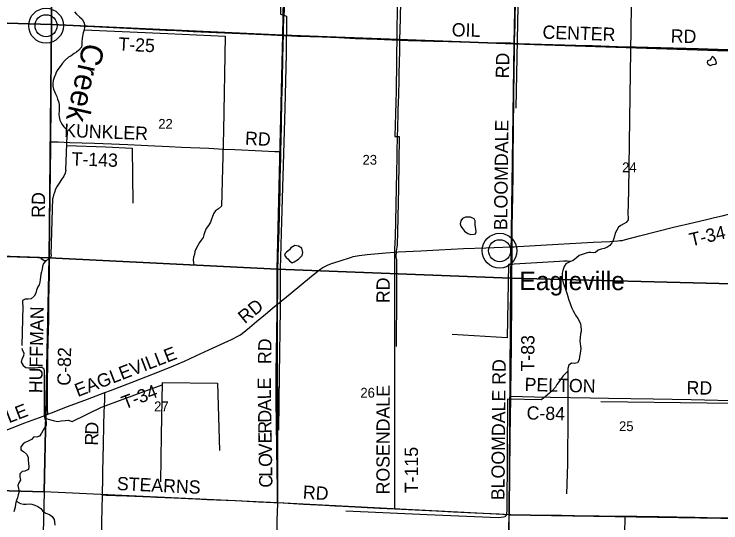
# Model space of a CAD drawing. Extents: x 1443599 to 1910620, y 1028088 to 1361369.
# Drawn here: x 1666970 to 1682963, y 1160251 to 1171750 of the extents above; entities that cross this region are included whole.
import ezdxf

# ---------------------------------------------------------------- set-up
doc = ezdxf.new("R2010")
doc.units = 0
for name, color, linetype in [('GM_X_County_Road', 7, 'Continuous'), ('GM_X_County_Road_Text', 7, 'Continuous'), ('GM_X_Minor_Lake', 7, 'Continuous'), ('GM_X_Minor_River', 7, 'Continuous'), ('GM_X_Minor_River_Text', 7, 'Continuous'), ('GM_X_Section', 7, 'Continuous'), ('GM_X_Section_Text', 7, 'Continuous'), ('GM_X_Township_Road', 7, 'Continuous'), ('GM_X_Township_Road_Text', 7, 'Continuous'), ('GM_X_Unincorporated', 7, 'Continuous'), ('GM_X_Unincorporated_Location', 7, 'Continuous'), ('GM_X_Unincorporated_Text', 7, 'Continuous')]:
    doc.layers.add(name, color=color, linetype=linetype)

msp = doc.modelspace()

# ---------------------------------------------------------------- linework, layer by layer
at = {"layer": 'GM_X_County_Road'}
for points in [[(1667822, 1171516), (1667824, 1171724), (1667827, 1172118), (1667832, 1172561), (1667836, 1172758), (1667840, 1172955), (1667841, 1173020), (1667841, 1173184), (1667843, 1173332), (1667847, 1173644), (1667854, 1173906), (1667857, 1174103), (1667860, 1174317), (1667860, 1174432), (1667862, 1174596), (1667867, 1174924), (1667871, 1175219), (1667873, 1175467)], [(1667802, 1168865), (1667802, 1169017), (1667805, 1169558), (1667807, 1169886), (1667809, 1170100), (1667811, 1170346), (1667814, 1170510), (1667819, 1170805), (1667819, 1171019), (1667821, 1171265), (1667821, 1171495), (1667822, 1171516)], [(1667733, 1162706), (1667730, 1162754), (1667728, 1162787), (1667726, 1162842), (1667725, 1162945), (1667726, 1163159), (1667727, 1163503), (1667731, 1163766), (1667735, 1163995), (1667743, 1164373), (1667752, 1164832), (1667755, 1164996), (1667759, 1165324), (1667762, 1165521), (1667768, 1165915), (1667770, 1166161), (1667772, 1166342), (1667773, 1166604), (1667774, 1166900), (1667776, 1167080), (1667783, 1167507), (1667786, 1167769), (1667790, 1168065), (1667792, 1168229), (1667794, 1168344), (1667797, 1168590), (1667801, 1168803), (1667802, 1168865)], [(1678175, 1160440), (1678180, 1160828), (1678188, 1161336), (1678199, 1162188), (1678206, 1162663), (1678209, 1163040), (1678210, 1163117)], [(1678210, 1163117), (1678747, 1163103), (1679108, 1163091), (1680009, 1163079), (1680419, 1163071), (1681435, 1163051), (1682288, 1163036), (1683490, 1163011)], [(1665028, 1161771), (1665104, 1161789), (1665552, 1161908), (1665674, 1161941), (1665779, 1161970), (1665878, 1162004), (1666024, 1162053), (1666629, 1162286), (1667210, 1162510), (1667624, 1162666), (1667733, 1162706)], [(1678151, 1159108), (1678152, 1159223), (1678156, 1159419), (1678163, 1159812), (1678170, 1160140), (1678173, 1160337), (1678175, 1160440)]]:
    msp.add_lwpolyline(points, dxfattribs=at)
at = {"layer": 'GM_X_Minor_Lake'}
for p, q in [((1682655, 1170656), (1682668, 1170630)), ((1677079, 1166956), (1677114, 1166904)), ((1673200, 1166421), (1673163, 1166391))]:
    msp.add_line(p, q, dxfattribs=at)
for points in [[(1682668, 1170630), (1682698, 1170601), (1682722, 1170590), (1682778, 1170611), (1682832, 1170618), (1682867, 1170641), (1682852, 1170709), (1682808, 1170766), (1682766, 1170793), (1682747, 1170746), (1682716, 1170712), (1682664, 1170692), (1682655, 1170656)], [(1677114, 1166904), (1677165, 1166848), (1677238, 1166790), (1677307, 1166771), (1677381, 1166775), (1677410, 1166784), (1677427, 1166830), (1677420, 1166892), (1677406, 1166989), (1677404, 1167075), (1677377, 1167124), (1677298, 1167162), (1677186, 1167158), (1677113, 1167128), (1677080, 1167081), (1677067, 1167013), (1677079, 1166956)], [(1673163, 1166391), (1673135, 1166373), (1673107, 1166339), (1673086, 1166300), (1673124, 1166251), (1673166, 1166222), (1673203, 1166177), (1673264, 1166131), (1673310, 1166152), (1673406, 1166208), (1673492, 1166294), (1673507, 1166366), (1673477, 1166457), (1673408, 1166508), (1673319, 1166518), (1673231, 1166464), (1673200, 1166421)]]:
    msp.add_lwpolyline(points, dxfattribs=at)
at = {"layer": 'GM_X_Minor_River'}
for points in [[(1683506, 1181922), (1683576, 1181602), (1683614, 1181365), (1683590, 1180632), (1683563, 1178664), (1683702, 1178541), (1683687, 1176701), (1683662, 1174382), (1683655, 1173511), (1683516, 1173367), (1683513, 1171543), (1683508, 1170733), (1683629, 1170633), (1683610, 1169074), (1683591, 1167507), (1683576, 1166954), (1683448, 1166955), (1683434, 1165063), (1683426, 1163597), (1683534, 1163591), (1683515, 1162948), (1682657, 1162955), (1680246, 1162983)], [(1681048, 1179940), (1681028, 1178307), (1680982, 1174742), (1680933, 1171913), (1680903, 1169905), (1680871, 1167766), (1680857, 1167217)], [(1678513, 1178957), (1678460, 1176774), (1678406, 1173831), (1678361, 1171543), (1678321, 1169628)], [(1673086, 1177539), (1673078, 1176300), (1673068, 1175158), (1673042, 1173930), (1673009, 1172740), (1673001, 1171752), (1673135, 1171704), (1673124, 1170852), (1673097, 1169616), (1673049, 1168090), (1673022, 1167067), (1672992, 1165986), (1672994, 1165082), (1672968, 1163605), (1672953, 1162345)], [(1674816, 1176452), (1675151, 1176419), (1675692, 1176382), (1675692, 1175881), (1675679, 1174769), (1675651, 1172982), (1675631, 1171347), (1675614, 1170012), (1675584, 1168987), (1675686, 1168985), (1675668, 1167815), (1675645, 1166828), (1675641, 1166525), (1675613, 1166390), (1675611, 1166266), (1675625, 1166199), (1675623, 1165430), (1675616, 1164239)], [(1668334, 1171806), (1668384, 1171746), (1668446, 1171690), (1668506, 1171635), (1668546, 1171566), (1668560, 1171515), (1668560, 1171453), (1668553, 1171397), (1668532, 1171328), (1668518, 1171254), (1668508, 1171202), (1668504, 1171126), (1668502, 1171060), (1668494, 1171002), (1668435, 1170934), (1668380, 1170890), (1668327, 1170858), (1668259, 1170810), (1668202, 1170774), (1668122, 1170712), (1668066, 1170642), (1668011, 1170570), (1667959, 1170499), (1667921, 1170436), (1667903, 1170385), (1667877, 1170316), (1667857, 1170250), (1667848, 1170178), (1667847, 1170124), (1667860, 1170056), (1667883, 1170005), (1667907, 1169948), (1667933, 1169891), (1667955, 1169826), (1667975, 1169773), (1667989, 1169706), (1667992, 1169622), (1667988, 1169562), (1667980, 1169492), (1667988, 1169430), (1668006, 1169357), (1668026, 1169306), (1668058, 1169255), (1668097, 1169202), (1668151, 1169148), (1668172, 1169077), (1668170, 1169011)], [(1668553, 1171397), (1670445, 1171311), (1671748, 1171255), (1671706, 1169116), (1671665, 1167412)], [(1668143, 1168226), (1668170, 1169011)], [(1668162, 1168782), (1669044, 1168751), (1669642, 1168721), (1669653, 1167477)], [(1668143, 1168226), (1668128, 1168154), (1668098, 1168087), (1668045, 1168011), (1667991, 1167932), (1667944, 1167860), (1667906, 1167795), (1667880, 1167722), (1667858, 1167656), (1667848, 1167592)], [(1667810, 1166319), (1667848, 1167592)], [(1671665, 1167412), (1671594, 1167346), (1671530, 1167304), (1671493, 1167253), (1671460, 1167178), (1671434, 1167115), (1671414, 1167049), (1671370, 1166976), (1671313, 1166908), (1671283, 1166833), (1671264, 1166762), (1671245, 1166704), (1671205, 1166643), (1671167, 1166592), (1671130, 1166522), (1671092, 1166451), (1671062, 1166384), (1671048, 1166314), (1671032, 1166256), (1671024, 1166200), (1671030, 1166132), (1671034, 1166080)], [(1680857, 1167217), (1680862, 1167167), (1680863, 1167098), (1680823, 1167042), (1680770, 1167009), (1680703, 1166976), (1680650, 1166933), (1680612, 1166868), (1680575, 1166801), (1680553, 1166730), (1680531, 1166657), (1680498, 1166582), (1680450, 1166517), (1680381, 1166473), (1680320, 1166453), (1680251, 1166438), (1680187, 1166416), (1680125, 1166362), (1680073, 1166357), (1680021, 1166361), (1679965, 1166361), (1679896, 1166339), (1679825, 1166314), (1679758, 1166294), (1679693, 1166242), (1679623, 1166182), (1679558, 1166156), (1679486, 1166169), (1679410, 1166169), (1679310, 1166160)], [(1667687, 1166173), (1667647, 1166176), (1667596, 1166208), (1667571, 1166241), (1667507, 1166241), (1666320, 1166281), (1665084, 1166325)], [(1667810, 1166319), (1667800, 1166249), (1667738, 1166205), (1667687, 1166173), (1667635, 1166112), (1667615, 1166055), (1667601, 1165985), (1667587, 1165928), (1667577, 1165876), (1667567, 1165808), (1667557, 1165752), (1667553, 1165688), (1667539, 1165635), (1667510, 1165583), (1667479, 1165512), (1667459, 1165441), (1667427, 1165376), (1667357, 1165314), (1667286, 1165310), (1667220, 1165311), (1667157, 1165281), (1667161, 1165214), (1667169, 1165148)], [(1679310, 1166160), (1678157, 1166094), (1678130, 1164437), (1676880, 1164505)], [(1679558, 1166156), (1679456, 1166104), (1679418, 1166043), (1679385, 1165958), (1679371, 1165896), (1679373, 1165836), (1679375, 1165784), (1679380, 1165734), (1679398, 1165677), (1679416, 1165616), (1679438, 1165559), (1679466, 1165492), (1679486, 1165423), (1679498, 1165367), (1679523, 1165284), (1679547, 1165229), (1679567, 1165162), (1679593, 1165103), (1679621, 1165044), (1679652, 1164993), (1679672, 1164942), (1679724, 1164868), (1679758, 1164817), (1679784, 1164748), (1679796, 1164689), (1679804, 1164623), (1679802, 1164573), (1679790, 1164521), (1679779, 1164437), (1679775, 1164365), (1679779, 1164307), (1679785, 1164247), (1679791, 1164192), (1679788, 1164138), (1679778, 1164079), (1679763, 1164009), (1679753, 1163937), (1679717, 1163866), (1679646, 1163853), (1679580, 1163863), (1679521, 1163819), (1679504, 1163741), (1679504, 1163677)], [(1667169, 1165148), (1667148, 1164259)], [(1667148, 1164199), (1667162, 1164146), (1667188, 1164093), (1667180, 1164021), (1667142, 1163954), (1667132, 1163885), (1667171, 1163811), (1667236, 1163763), (1667296, 1163757), (1667347, 1163757), (1667436, 1163757), (1667508, 1163762)], [(1667508, 1163762), (1667598, 1163769), (1667620, 1163754), (1667641, 1163729), (1667651, 1163681), (1667650, 1162731)], [(1679504, 1163677), (1679395, 1163572), (1679349, 1163512), (1679303, 1163449), (1679252, 1163381), (1679220, 1163322), (1679156, 1163246), (1679086, 1163184), (1679032, 1163136), (1678960, 1163080), (1678897, 1163032)], [(1679504, 1163677), (1679499, 1162721), (1679491, 1161579), (1679471, 1160910)], [(1667666, 1162600), (1667702, 1162609), (1667740, 1162598), (1667852, 1162562), (1667954, 1162540), (1668037, 1162559), (1668125, 1162568), (1668193, 1162574), (1668239, 1162559), (1668286, 1162539), (1668949, 1162867), (1669845, 1163200), (1670323, 1163370)], [(1670289, 1161179), (1670303, 1162230), (1670324, 1163426), (1671576, 1163406), (1671617, 1161887)], [(1678897, 1163032), (1678135, 1163046), (1678119, 1160555), (1678109, 1160439), (1678075, 1160388), (1678047, 1160377), (1677993, 1160369), (1677925, 1160363), (1676318, 1160434), (1674473, 1160518)], [(1667650, 1162731), (1667648, 1162667)], [(1667648, 1162667), (1667666, 1162600), (1667693, 1162535), (1667693, 1162463), (1667655, 1162396), (1667627, 1162345), (1667591, 1162276), (1667547, 1162211), (1667480, 1162185), (1667414, 1162198), (1667360, 1162137), (1667291, 1162096), (1667222, 1162068), (1667171, 1162034), (1667121, 1161971), (1667124, 1161903), (1667183, 1161865), (1667251, 1161802), (1667287, 1161733), (1667291, 1161665), (1667298, 1161592), (1667300, 1161528), (1667294, 1161460), (1667211, 1161423), (1667154, 1161415), (1667102, 1161356), (1667102, 1161288), (1667112, 1161218), (1667080, 1161157), (1667054, 1161094), (1667069, 1161025), (1667083, 1160958), (1667065, 1160887), (1667045, 1160819), (1667018, 1160744), (1667004, 1160674), (1666992, 1160603), (1666980, 1160551), (1666966, 1160499)], [(1667018, 1160744), (1667112, 1160685), (1667182, 1160676), (1667244, 1160674), (1667314, 1160678), (1667372, 1160674), (1667441, 1160650), (1667508, 1160619), (1667571, 1160579), (1667623, 1160515), (1667690, 1160471), (1667767, 1160438), (1667833, 1160394), (1667873, 1160324), (1667883, 1160272), (1667889, 1160198)]]:
    msp.add_lwpolyline(points, dxfattribs=at)
at = {"layer": 'GM_X_Section'}
for points in [[(1662569, 1176958), (1667855, 1176794), (1667817, 1171516), (1662538, 1171674)], [(1667855, 1176794), (1673146, 1176560), (1673054, 1171273), (1667817, 1171516)], [(1673146, 1176560), (1675770, 1176415), (1678394, 1176372), (1678288, 1171080), (1673054, 1171273)], [(1678394, 1176372), (1683624, 1176213), (1683621, 1175989), (1683578, 1170908), (1678288, 1171080)], [(1667817, 1171516), (1667762, 1166241), (1662448, 1166419), (1662538, 1171674)], [(1673054, 1171273), (1672925, 1165989), (1667762, 1166241), (1667817, 1171516)], [(1678288, 1171080), (1678214, 1165781), (1672925, 1165989), (1673054, 1171273)], [(1683578, 1170908), (1683576, 1170734), (1683514, 1165647), (1678214, 1165781), (1678288, 1171080)], [(1662448, 1166419), (1667762, 1166241), (1667648, 1160955), (1662350, 1161101)], [(1667762, 1166241), (1672925, 1165989), (1672931, 1160707), (1667648, 1160955)], [(1672925, 1165989), (1678214, 1165781), (1678169, 1160435), (1672931, 1160707)], [(1678214, 1165781), (1683514, 1165647), (1683513, 1165551), (1683444, 1160353), (1678169, 1160435)], [(1662350, 1161101), (1667648, 1160955), (1667522, 1155664), (1662229, 1155741)], [(1678169, 1160435), (1683444, 1160353), (1683441, 1160257), (1683367, 1155029), (1678052, 1155229)]]:
    msp.add_lwpolyline(points, close=True, dxfattribs=at)
at = {"layer": 'GM_X_Township_Road'}
for points in [[(1673065, 1171270), (1673067, 1171388), (1673076, 1171684), (1673085, 1171815), (1673091, 1171913), (1673095, 1172061), (1673113, 1172980), (1673126, 1173669), (1673133, 1174260), (1673140, 1175097), (1673142, 1175261), (1673143, 1175425), (1673147, 1175672), (1673150, 1176098), (1673156, 1176574), (1673163, 1177165), (1673162, 1177461), (1673162, 1177641), (1673165, 1178002), (1673168, 1178380), (1673173, 1179178)], [(1675701, 1171161), (1675713, 1171649), (1675727, 1172453), (1675729, 1172716), (1675739, 1173389), (1675745, 1173898), (1675751, 1174406), (1675759, 1175047), (1675759, 1175145), (1675773, 1175949), (1675778, 1176376), (1675784, 1176950), (1675789, 1177377), (1675798, 1178050), (1675803, 1178542), (1675806, 1178707), (1675809, 1178920), (1675810, 1179089)], [(1678296, 1171095), (1678297, 1171158), (1678305, 1171503), (1678309, 1171700), (1678314, 1171979), (1678322, 1172372), (1678327, 1172602), (1678332, 1172832), (1678341, 1173176), (1678355, 1173816), (1678360, 1174111), (1678369, 1174571), (1678377, 1174899), (1678383, 1175211), (1678391, 1175555), (1678404, 1176293), (1678412, 1177048), (1678416, 1177590), (1678424, 1178574), (1678427, 1178869), (1678430, 1179008)], [(1662534, 1171683), (1662791, 1171679), (1663267, 1171665), (1663578, 1171656), (1664054, 1171641), (1664825, 1171616), (1665941, 1171579), (1666646, 1171556), (1667483, 1171529), (1667822, 1171516)], [(1667822, 1171516), (1668073, 1171506), (1668368, 1171490), (1668549, 1171481)], [(1668549, 1171481), (1668614, 1171478), (1668909, 1171464), (1669515, 1171433), (1670400, 1171389), (1670646, 1171378), (1671023, 1171360), (1671548, 1171338), (1672270, 1171307), (1672778, 1171283), (1673065, 1171270)], [(1673007, 1168641), (1673008, 1168681), (1673012, 1168878), (1673019, 1169255), (1673031, 1169797), (1673040, 1170207), (1673046, 1170453), (1673049, 1170551), (1673052, 1170699), (1673060, 1171076), (1673065, 1171270)], [(1673065, 1171270), (1673106, 1171268), (1673384, 1171256), (1673942, 1171234), (1674319, 1171219), (1674696, 1171203), (1675188, 1171185), (1675516, 1171170), (1675697, 1171161), (1675701, 1171161)], [(1675584, 1166370), (1675583, 1166401), (1675584, 1166450), (1675591, 1166565), (1675599, 1166729), (1675603, 1166844), (1675605, 1166942), (1675610, 1167106), (1675611, 1167203), (1675613, 1167288), (1675615, 1167374), (1675617, 1167486), (1675618, 1167548), (1675622, 1167729), (1675626, 1167959), (1675627, 1168025), (1675631, 1168221), (1675635, 1168468), (1675639, 1168648), (1675648, 1168976), (1675655, 1169189), (1675662, 1169501), (1675664, 1169582), (1675674, 1169926), (1675681, 1170254), (1675685, 1170418), (1675695, 1170911), (1675701, 1171124), (1675701, 1171161)], [(1675701, 1171161), (1675893, 1171155), (1676468, 1171139), (1676796, 1171132), (1677305, 1171120), (1677994, 1171105), (1678207, 1171100), (1678289, 1171095), (1678296, 1171095)], [(1678240, 1166491), (1678241, 1166581), (1678244, 1166777), (1678244, 1166958), (1678248, 1167270), (1678255, 1167663), (1678260, 1168106), (1678265, 1168582), (1678271, 1169074), (1678274, 1169419), (1678275, 1169600), (1678279, 1169944), (1678293, 1170929), (1678296, 1171095)], [(1678296, 1171095), (1678387, 1171090), (1679683, 1171050), (1680060, 1171039), (1680815, 1171014), (1681028, 1171009), (1682456, 1170971), (1682899, 1170958), (1683358, 1170945), (1683489, 1170939), (1683538, 1170934), (1683590, 1170929)], [(1667802, 1168865), (1667833, 1168864), (1667964, 1168861), (1668227, 1168852), (1668507, 1168842), (1668785, 1168833), (1668982, 1168825), (1669540, 1168801), (1669999, 1168781), (1670475, 1168759), (1670754, 1168746), (1671377, 1168717), (1671705, 1168697), (1671967, 1168688), (1672574, 1168660), (1672869, 1168647), (1672968, 1168642), (1673007, 1168641)], [(1672930, 1165193), (1672932, 1165239), (1672936, 1165370), (1672938, 1165747), (1672941, 1165977), (1672948, 1166223), (1672953, 1166519), (1672964, 1166863), (1672975, 1167224), (1672977, 1167355), (1672979, 1167388), (1672980, 1167420), (1672981, 1167436), (1672981, 1167452), (1672981, 1167483), (1672983, 1167548), (1672987, 1167729), (1672993, 1167959), (1673001, 1168336), (1673003, 1168435), (1673007, 1168641)], [(1678240, 1166491), (1678287, 1166494), (1678368, 1166499), (1679285, 1166554), (1680072, 1166596), (1680448, 1166614), (1680629, 1166625), (1680678, 1166630), (1680729, 1166637), (1680807, 1166655), (1681125, 1166737), (1681888, 1166934), (1682349, 1167043), (1682642, 1167111), (1682822, 1167153), (1682995, 1167194), (1683166, 1167233), (1683357, 1167283), (1683539, 1167334)], [(1675584, 1166370), (1675663, 1166376), (1676171, 1166402), (1676581, 1166423), (1677138, 1166449), (1677646, 1166469), (1678221, 1166490), (1678240, 1166491)], [(1678210, 1163117), (1678217, 1163791), (1678222, 1164152), (1678225, 1164415), (1678229, 1164644), (1678232, 1164989), (1678235, 1165596), (1678236, 1165891), (1678238, 1166269), (1678240, 1166466), (1678240, 1166491)], [(1672930, 1165193), (1673218, 1165431), (1673700, 1165826), (1673879, 1165970), (1673913, 1165995), (1673958, 1166025), (1674002, 1166049), (1674061, 1166077), (1674153, 1166112), (1674325, 1166167), (1674606, 1166259), (1674643, 1166269), (1674685, 1166279), (1674731, 1166289), (1674781, 1166297), (1674960, 1166318), (1675385, 1166353), (1675584, 1166370)], [(1675585, 1160568), (1675586, 1160607), (1675587, 1160821), (1675587, 1161001), (1675586, 1161215), (1675583, 1161477), (1675584, 1161625), (1675586, 1162101), (1675588, 1162790), (1675587, 1163348), (1675588, 1163513), (1675586, 1163627), (1675585, 1163939), (1675583, 1164251), (1675584, 1164645), (1675585, 1164924), (1675586, 1165318), (1675588, 1165794), (1675587, 1166254), (1675584, 1166352), (1675584, 1166370)], [(1669020, 1163195), (1669149, 1163244), (1669640, 1163430), (1670298, 1163684), (1670542, 1163783), (1670827, 1163908), (1671081, 1164025), (1671378, 1164163), (1671888, 1164399), (1671950, 1164427), (1672004, 1164454), (1672075, 1164495), (1672128, 1164534), (1672211, 1164602), (1672293, 1164669), (1672454, 1164801), (1672655, 1164966), (1672864, 1165138), (1672930, 1165193)], [(1672936, 1160708), (1672925, 1161415), (1672917, 1161924), (1672914, 1162088), (1672908, 1162367), (1672905, 1162580), (1672902, 1162909), (1672898, 1163237), (1672897, 1163417), (1672900, 1163697), (1672907, 1164041), (1672916, 1164616), (1672925, 1164977), (1672927, 1165133), (1672928, 1165169), (1672930, 1165193)], [(1667733, 1162706), (1667815, 1162738), (1668181, 1162879), (1668627, 1163046), (1669020, 1163195)], [(1668969, 1160885), (1668971, 1160995), (1668973, 1161076), (1668974, 1161093), (1668975, 1161175), (1668975, 1161257), (1668978, 1161420), (1668990, 1162011), (1668999, 1162470), (1669007, 1162749), (1669015, 1162896), (1669022, 1163027), (1669024, 1163126), (1669022, 1163158), (1669020, 1163195)], [(1668905, 1158237), (1668907, 1158272), (1668907, 1158289), (1668913, 1158453), (1668920, 1158731), (1668931, 1159076), (1668936, 1159289), (1668942, 1159535), (1668947, 1159863), (1668957, 1160289), (1668963, 1160552), (1668969, 1160885)], [(1668969, 1160885), (1668994, 1160884), (1669059, 1160880), (1669273, 1160871), (1669519, 1160859), (1670060, 1160836), (1670191, 1160831), (1670585, 1160814), (1671077, 1160793), (1671339, 1160781), (1671979, 1160753), (1672241, 1160740), (1672503, 1160728), (1672848, 1160712), (1672936, 1160708)], [(1672861, 1158074), (1672863, 1158117), (1672873, 1158511), (1672887, 1158987), (1672898, 1159315), (1672903, 1159528), (1672907, 1159725), (1672919, 1160053), (1672924, 1160299), (1672936, 1160693), (1672936, 1160708)], [(1672936, 1160708), (1673061, 1160701), (1673520, 1160677), (1673995, 1160652), (1674225, 1160639), (1674405, 1160630), (1675241, 1160586), (1675585, 1160568)], [(1675585, 1160568), (1676044, 1160545), (1676520, 1160520), (1676913, 1160500), (1677405, 1160477), (1677946, 1160454), (1678175, 1160440)], [(1678175, 1160440), (1678209, 1160438), (1678324, 1160435), (1679358, 1160422), (1679932, 1160413), (1680211, 1160409), (1680799, 1160403)], [(1680775, 1159058), (1680775, 1159107), (1680778, 1159285), (1680781, 1159450), (1680787, 1159697), (1680788, 1159796), (1680789, 1159813), (1680791, 1159994), (1680792, 1160092), (1680793, 1160125), (1680796, 1160277), (1680798, 1160372), (1680799, 1160403)], [(1680799, 1160403), (1681065, 1160400), (1681557, 1160391), (1682378, 1160377), (1682936, 1160368), (1683198, 1160364), (1683363, 1160362), (1683450, 1160360)]]:
    msp.add_lwpolyline(points, dxfattribs=at)
at = {"layer": 'GM_X_Unincorporated'}
for centre, radius in [((1667692, 1171489), 393), ((1667692, 1171489), 249), ((1677956, 1166403), 393), ((1677956, 1166403), 249)]:
    msp.add_circle(centre, radius, dxfattribs=at)
at = {"layer": 'GM_X_Unincorporated_Location'}
for p, q in [((1667692, 1171489), (1667692, 1171489)), ((1677956, 1166403), (1677956, 1166403))]:
    msp.add_line(p, q, dxfattribs=at)

# ---------------------------------------------------------------- texts
at = {"layer": 'GM_X_County_Road_Text'}
for s, rotation, p in [('RD', 89.5063, (1667665, 1167146)), ('HUFFMAN', 89.0246, (1667607, 1163179)), ('C-82', 89.0055, (1668247, 1163349)), ('BLOOMDALE RD', 89.4814, (1678066, 1160762)), ('PELTON', 358.5851, (1678519, 1163232)), ('RD', 359.0263, (1682186, 1163158)), ('E', 21.0364, (1667061, 1162580)), ('C-84', 358.6363, (1678564, 1162589)), ('L', 21.0366, (1666852, 1162500))]:
    msp.add_text(s, height=300, rotation=rotation, dxfattribs=at).set_placement(p)
at = {"layer": 'GM_X_Minor_River_Text'}
msp.add_text('Creek', height=500.3, rotation=257.303, dxfattribs=at).set_placement((1668535, 1171121))
at = {"layer": 'GM_X_Section_Text'}
for s, p in [('22', (1670231, 1169160)), ('23', (1674854, 1168347)), ('24', (1680730, 1168177)), ('26', (1674805, 1163082)), ('27', (1670139, 1162774)), ('25', (1680659, 1162325))]:
    msp.add_text(s, height=221, rotation=0, dxfattribs=at).set_placement(p)
at = {"layer": 'GM_X_Township_Road_Text'}
for s, rotation, p in [('OIL', 358.7643, (1676871, 1171249)), ('CENTER', 358.1134, (1678923, 1171197)), ('RD', 358.5175, (1681826, 1171109)), ('T-25', 357.1731, (1669324, 1170928)), ('RD', 89.0128, (1678168, 1170297)), ('KUNKLER', 357.8476, (1668099, 1168975)), ('BLOOMDALE', 89.3438, (1678128, 1166865)), ('RD', 357.0618, (1672190, 1168799)), ('T-143', 358.0563, (1668266, 1168332)), ('T-34', 13.1839, (1682291, 1166497)), ('RD', 90, (1675470, 1165218)), ('RD', 39.4945, (1672192, 1164738)), ('T-83', 89.6465, (1678740, 1163670)), ('RD', 89.0128, (1672786, 1163838)), ('EAGLEVILLE', 21.0481, (1668410, 1163093)), ('E', 89.8029, (1672780, 1163268)), ('T-34', 20.8857, (1669471, 1162812)), ('ROSENDALE', 89.885, (1675466, 1160893)), ('L', 90.9043, (1672784, 1163046)), ('A', 90.9595, (1672788, 1162782)), ('D', 90.9581, (1672793, 1162518)), ('D', 88.2476, (1668875, 1162240)), ('R', 90.9575, (1672797, 1162271)), ('R', 88.9461, (1668870, 1161995)), ('E', 90.96, (1672800, 1162047)), ('V', 90.9595, (1672805, 1161783)), ('T-115', 89.9978, (1676109, 1160921)), ('O', 90.9581, (1672809, 1161519)), ('L', 90.9573, (1672813, 1161295)), ('STEARNS', 357.3694, (1669290, 1160993)), ('C', 90.9602, (1672817, 1161048)), ('RD', 356.5167, (1673497, 1160799))]:
    msp.add_text(s, height=300, rotation=rotation, dxfattribs=at).set_placement(p)
at = {"layer": 'GM_X_Unincorporated_Text'}
msp.add_text('Eagleville', height=417, rotation=0, dxfattribs=at).set_placement((1678404, 1165512))

doc.saveas('drawing.dxf')
